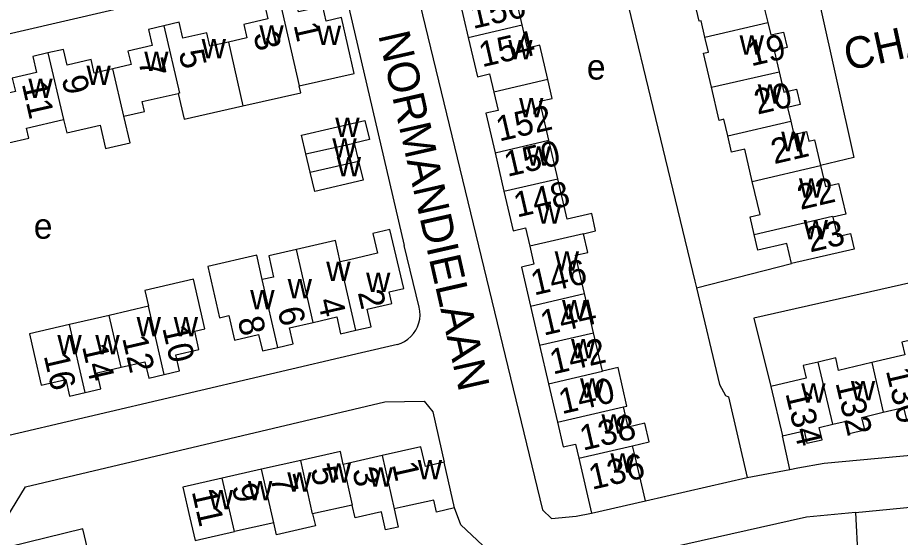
# Model space of a CAD drawing. Extents: x 157768 to 159790, y 387230 to 389604.
# Drawn here: x 159421.7 to 159561.9, y 388100.3 to 388182.9 of the extents above; entities that cross this region are included whole.
import ezdxf

# ---------------------------------------------------------------- set-up
doc = ezdxf.new("R2010")
doc.units = 0
for name, color, linetype in [('BLT_Basislijn', 7, 'Continuous'), ('BLT_Bebouwing', 7, 'Continuous'), ('BLT_Centroide', 7, 'Continuous'), ('BLT_Huisnummer', 7, 'Continuous'), ('BLT_Huisnummer_ tussenligend', 7, 'Continuous'), ('BLT_Onderverdeling_panden', 7, 'Continuous'), ('BLT_Straatnaam', 7, 'Continuous')]:
    doc.layers.add(name, color=color, linetype=linetype)

msp = doc.modelspace()

# ---------------------------------------------------------------- linework, layer by layer
at = {"layer": 'BLT_Basislijn'}
for p, q in [((159472.46, 388192.43), (159483.12, 388146.68)), ((159485.51, 388136.91), (159483.12, 388146.68)), ((159529.53, 388139.96), (159544.67, 388143.8)), ((159482.02, 388130.96), (159476.31, 388129.66)), ((159476.31, 388129.66), (159415.87, 388115.48)), ((159544.37, 388111.13), (159543.2, 388116.46)), ((159537.59, 388109.82), (159544.37, 388111.13)), ((159521.43, 388106.13), (159537.59, 388109.82)), ((159554.81, 388104.3), (159556.22, 388078.15))]:
    msp.add_line(p, q, dxfattribs=at)
for points in [[(159512.1, 388212.19), (159529.27, 388141.03), (159529.53, 388139.96)], [(159481.78, 388200.83), (159505.06, 388104.73), (159506.53, 388103.35), (159510.43, 388103.69), (159512.86, 388104.18)], [(159599.11, 388198.4), (159587.82, 388195.73), (159584.4, 388197.8), (159583.36, 388198.04), (159551.21, 388190.36), (159549.47, 388186.55), (159549.17, 388184.9), (159554.58, 388160.63), (159549.27, 388159.39)], [(159349.83, 388128.41), (159387.18, 388168.75), (159400.72, 388175.78), (159472.46, 388192.43)], [(159570.83, 388142.41), (159538.64, 388135.15), (159541.37, 388124.3)], [(159529.53, 388139.96), (159533.2, 388124.61), (159534.15, 388122.86), (159534.63, 388122.64), (159537.59, 388109.82)], [(159482.02, 388130.96), (159482.62, 388131.18), (159483.18, 388131.46), (159483.7, 388131.82), (159484.18, 388132.23), (159484.6, 388132.71), (159484.95, 388133.23), (159485.24, 388133.79), (159485.45, 388134.39), (159485.58, 388135), (159485.64, 388135.63), (159485.61, 388136.26), (159485.51, 388136.91)], [(159429.1, 388044.47), (159416.35, 388096.86), (159416.35, 388097.66), (159422.95, 388108.38), (159480.01, 388121.84), (159486.27, 388121.96), (159487.66, 388120.25), (159489.44, 388112.27)], [(159544.37, 388111.13), (159545.68, 388111.38), (159549.82, 388112.1), (159608.78, 388117.58), (159611.79, 388117.72)], [(159554.81, 388104.3), (159610.89, 388109.71), (159613.13, 388109.52), (159614.73, 388108.2), (159616, 388105.28), (159631.34, 388055.79), (159631.57, 388054.97)], [(159498.27, 388096.55), (159492.12, 388102.32), (159491.08, 388105)], [(159554.81, 388104.3), (159547.05, 388103.53), (159504.12, 388093.93)]]:
    msp.add_lwpolyline(points, dxfattribs=at)
at = {"layer": 'BLT_Bebouwing'}
for p, q in [((159501.85, 388181.71), (159500.46, 388187.69)), ((159491.9, 388185.71), (159493.29, 388179.73)), ((159507.52, 388157.27), (159506.11, 388163.39)), ((159497.55, 388161.41), (159498.96, 388155.3)), ((159498.96, 388155.3), (159500, 388150.81)), ((159513.19, 388132.83), (159511.76, 388139.04)), ((159442.47, 388137.03), (159436.22, 388135.59)), ((159503.19, 388137.06), (159504.62, 388130.85)), ((159436.22, 388135.59), (159429.93, 388134.14)), ((159514.61, 388126.71), (159513.19, 388132.83)), ((159504.62, 388130.85), (159506.04, 388124.73)), ((159541.37, 388124.3), (159543.2, 388116.46)), ((159479.59, 388113.33), (159473.39, 388111.93)), ((159466.7, 388112.54), (159460.45, 388111.14)), ((159491.08, 388105), (159489.44, 388112.27)), ((159460.45, 388111.14), (159454.21, 388109.73)), ((159512.86, 388104.18), (159521.43, 388106.13)), ((159474.85, 388105.47), (159468.55, 388104.05)), ((159462.38, 388102.66), (159456.12, 388101.25))]:
    msp.add_line(p, q, dxfattribs=at)
for points in [[(159537.92, 388190.16), (159538.97, 388190.32), (159539.78, 388186.86), (159541.74, 388187.32), (159542.3, 388184.9), (159540.33, 388184.44), (159540.87, 388182.11)], [(159530.89, 388179.78), (159530.29, 388182.37), (159530, 388182.31), (159528.77, 388187.56), (159531.22, 388188.13), (159531.11, 388188.57), (159533.57, 388189.14)], [(159466.43, 388172.01), (159475.14, 388173.99), (159473.12, 388182.86), (159470.7, 388182.31), (159470.17, 388184.63), (159466.33, 388183.76), (159465.75, 388186.3), (159463.31, 388185.74)], [(159463.31, 388185.74), (159460.88, 388185.19), (159461.45, 388182.66), (159457.61, 388181.79), (159458.09, 388179.65), (159455.17, 388178.99)], [(159455.17, 388178.99), (159452.24, 388178.33), (159451.76, 388180.46), (159447.92, 388179.59), (159447.33, 388182.12), (159444.89, 388181.56)], [(159505.94, 388173.02), (159504.68, 388178.48), (159502.7, 388178.02), (159501.85, 388181.71)], [(159540.87, 388182.11), (159541.34, 388180.11), (159543.36, 388180.58), (159543.94, 388178.12), (159541.89, 388177.64), (159542.68, 388174.28)], [(159444.89, 388181.56), (159442.46, 388180.99), (159443.05, 388178.46), (159439.21, 388177.56), (159439.71, 388175.43), (159436.79, 388174.75)], [(159493.29, 388179.73), (159494.73, 388173.48), (159496.68, 388173.93), (159497.35, 388171.04)], [(159531.95, 388171.84), (159530.69, 388177.21), (159531.45, 388177.39), (159530.89, 388179.78)], [(159436.79, 388174.75), (159433.87, 388174.07), (159433.38, 388176.2), (159429.54, 388175.3), (159428.95, 388177.83), (159426.51, 388177.27)], [(159426.51, 388177.27), (159424.08, 388176.7), (159424.67, 388174.17), (159420.84, 388173.27), (159421.34, 388171.14), (159418.53, 388170.49)], [(159542.68, 388174.28), (159543.44, 388171.03), (159545.47, 388171.51), (159546.03, 388169.08), (159544.03, 388168.61), (159544.54, 388166.44)], [(159457.48, 388168.84), (159466.67, 388170.93), (159466.43, 388172.01)], [(159506.11, 388163.39), (159504.67, 388169.6), (159506.62, 388170.05), (159505.94, 388173.02)], [(159438.55, 388167.22), (159441.83, 388167.96), (159441.48, 388169.53), (159447.21, 388170.83)], [(159447.21, 388170.83), (159448.15, 388166.72), (159457.48, 388168.84)], [(159497.35, 388171.04), (159498.02, 388168.14), (159496.1, 388167.7), (159497.55, 388161.41)], [(159534.52, 388164.1), (159533.91, 388166.72), (159533.18, 388166.55), (159531.95, 388171.84)], [(159420.22, 388163.01), (159423.47, 388163.74), (159423.11, 388165.33), (159428.99, 388166.67)], [(159428.99, 388166.67), (159429.48, 388164.55), (159434.8, 388165.79), (159435.67, 388162.07), (159439.54, 388162.97), (159438.55, 388167.22)], [(159466.79, 388164.21), (159476.86, 388166.55), (159477.57, 388163.49), (159475.18, 388162.93)], [(159544.54, 388166.44), (159545.04, 388164.32), (159547.02, 388164.79), (159547.38, 388163.26), (159548.31, 388163.48), (159549.27, 388159.39)], [(159467.49, 388161.24), (159466.79, 388164.21)], [(159538.42, 388156.85), (159537.22, 388161.97), (159535.13, 388161.48), (159534.52, 388164.1)], [(159475.18, 388162.93), (159475.86, 388160.07)], [(159468.19, 388158.3), (159467.49, 388161.24)], [(159475.86, 388160.07), (159476.57, 388157.08), (159468.92, 388155.26), (159468.19, 388158.3)], [(159549.27, 388159.39), (159550.05, 388156.03), (159552.14, 388156.52), (159553.27, 388151.65), (159551.22, 388151.17)], [(159511.6, 388148.56), (159513.53, 388149.01), (159512.9, 388151.75), (159509.01, 388150.85), (159507.52, 388157.27)], [(159538.73, 388148.42), (159538.08, 388151.22), (159539.65, 388151.59), (159538.42, 388156.85)], [(159551.22, 388151.17), (159551.94, 388148.09), (159554.02, 388148.57), (159554.59, 388146.12), (159544.67, 388143.8)], [(159500, 388150.81), (159500.42, 388149.01), (159502.4, 388149.47), (159503.07, 388146.59)], [(159475.45, 388133.23), (159477.88, 388133.79), (159477.25, 388136.57), (159481.12, 388137.45), (159480.7, 388139.3), (159483.04, 388139.86), (159480.82, 388149.24), (159478.1, 388148.6), (159478.85, 388145.44), (159474.4, 388144.42), (159472.96, 388144.09)], [(159511.76, 388139.04), (159510.35, 388145.14), (159512.28, 388145.59), (159511.6, 388148.56)], [(159544.67, 388143.8), (159543.92, 388147.01), (159539.31, 388145.94), (159538.73, 388148.42)], [(159472.96, 388144.09), (159472.2, 388147.45), (159465.99, 388146.03)], [(159466, 388146.03), (159461.59, 388145.02), (159462.35, 388141.67), (159460.56, 388141.26)], [(159503.07, 388146.59), (159503.73, 388143.72), (159501.76, 388143.26), (159503.19, 388137.06)], [(159460.56, 388141.26), (159459.67, 388145.13), (159451.92, 388143.36), (159453.78, 388135.22), (159455.25, 388135.55), (159456.14, 388131.66), (159459.98, 388132.54), (159460.58, 388129.95), (159463.01, 388130.51)], [(159444.97, 388126.19), (159447.43, 388126.76), (159446.84, 388129.31), (159450.49, 388130.15), (159449.82, 388133.06), (159451.45, 388133.43), (159449.62, 388141.33), (159441.89, 388139.55), (159442.47, 388137.03)], [(159429.93, 388134.14), (159423.56, 388132.67), (159424.32, 388129.39), (159425.44, 388124.52), (159429.32, 388125.41), (159429.93, 388122.76), (159432.42, 388123.33)], [(159463.01, 388130.51), (159465.45, 388131.07), (159464.87, 388133.61), (159468.64, 388134.47)], [(159468.64, 388134.47), (159472.4, 388135.33), (159473.01, 388132.68), (159475.45, 388133.23)], [(159564.75, 388131.93), (159562.18, 388131.33), (159562.65, 388129.31), (159557.39, 388128.08)], [(159557.39, 388128.08), (159552.13, 388126.85), (159551.67, 388128.83), (159548.9, 388128.18)], [(159432.42, 388123.33), (159434.91, 388123.91), (159434.32, 388126.47), (159438.12, 388127.34)], [(159438.12, 388127.34), (159441.92, 388128.22), (159442.52, 388125.62), (159444.97, 388126.19)], [(159517.98, 388121.05), (159518.51, 388121.16), (159517.09, 388127.29), (159514.61, 388126.71)], [(159548.9, 388128.18), (159546.49, 388127.62), (159546.96, 388125.61), (159541.37, 388124.3)], [(159506.04, 388124.73), (159507.45, 388118.61)], [(159559.24, 388120.19), (159562.46, 388120.94), (159562.92, 388118.98), (159565.36, 388119.55), (159564.9, 388121.52), (159567.07, 388122.03)], [(159519.41, 388114.88), (159522.05, 388115.49), (159521.37, 388118.46), (159518.72, 388117.85), (159517.98, 388121.05)], [(159551.22, 388118.3), (159553.36, 388118.8), (159553.82, 388116.85), (159556.31, 388117.43), (159555.85, 388119.39), (159559.24, 388120.19)], [(159507.45, 388118.61), (159508.36, 388114.69), (159510.33, 388115.15), (159510.85, 388112.9)], [(159543.2, 388116.46), (159546.65, 388117.27), (159547.11, 388115.27), (159549.53, 388115.84), (159549.07, 388117.8), (159551.22, 388118.3)], [(159489.44, 388112.27), (159486.47, 388111.6), (159485.77, 388114.72), (159479.59, 388113.33)], [(159521.43, 388106.13), (159519.75, 388113.39), (159519.41, 388114.88)], [(159473.39, 388111.93), (159472.97, 388113.96), (159466.7, 388112.54)], [(159510.85, 388112.9), (159512.86, 388104.18)], [(159454.21, 388109.73), (159447.96, 388108.32), (159449.06, 388103.45), (159449.87, 388099.84), (159456.12, 388101.25)], [(159491.08, 388105), (159488.24, 388104.36), (159487.82, 388106.26), (159482.94, 388105.16), (159481.5, 388104.84)], [(159481.5, 388104.84), (159482.15, 388101.96), (159480.14, 388101.51), (159479.49, 388104.38), (159475.3, 388103.44), (159474.85, 388105.47)], [(159468.55, 388104.05), (159469.03, 388102.17), (159462.8, 388100.76), (159462.38, 388102.66)], [(159430.82, 388094.77), (159433.55, 388095.44), (159432.02, 388101.69), (159420.4, 388098.85), (159421.93, 388092.59)]]:
    msp.add_lwpolyline(points, dxfattribs=at)
at = {"layer": 'BLT_Onderverdeling_panden'}
for p, q in [((159463.31, 388185.74), (159466.43, 388172.01)), ((159493.29, 388179.73), (159501.85, 388181.71)), ((159530.89, 388179.78), (159540.87, 388182.11)), ((159455.17, 388178.99), (159457.48, 388168.84)), ((159426.51, 388177.27), (159428.99, 388166.67)), ((159438.55, 388167.22), (159436.79, 388174.75)), ((159531.95, 388171.84), (159542.68, 388174.28)), ((159505.94, 388173.02), (159497.35, 388171.04)), ((159534.52, 388164.1), (159544.54, 388166.44)), ((159467.49, 388161.24), (159475.18, 388162.93)), ((159497.55, 388161.41), (159506.11, 388163.39)), ((159468.19, 388158.3), (159475.86, 388160.07)), ((159538.42, 388156.85), (159549.27, 388159.39)), ((159498.96, 388155.3), (159507.52, 388157.27)), ((159511.6, 388148.56), (159503.07, 388146.59)), ((159468.64, 388134.47), (159465.99, 388146.03)), ((159475.45, 388133.23), (159472.96, 388144.09)), ((159463.01, 388130.51), (159460.56, 388141.26)), ((159503.19, 388137.06), (159511.76, 388139.04)), ((159444.97, 388126.19), (159442.47, 388137.03)), ((159438.12, 388127.34), (159436.22, 388135.59)), ((159432.42, 388123.33), (159429.93, 388134.14)), ((159504.62, 388130.85), (159513.19, 388132.83)), ((159551.22, 388118.3), (159548.9, 388128.18)), ((159557.39, 388128.08), (159559.24, 388120.19)), ((159506.04, 388124.73), (159514.61, 388126.71)), ((159507.45, 388118.61), (159517.98, 388121.05)), ((159510.85, 388112.9), (159519.41, 388114.88)), ((159479.59, 388113.33), (159481.5, 388104.84)), ((159468.55, 388104.05), (159466.7, 388112.54)), ((159473.39, 388111.93), (159474.85, 388105.47)), ((159462.38, 388102.66), (159460.45, 388111.14)), ((159456.12, 388101.25), (159454.21, 388109.73))]:
    msp.add_line(p, q, dxfattribs=at)
for points in [[(159444.89, 388181.56), (159447.39, 388170.87), (159447.21, 388170.83)], [(159538.73, 388148.42), (159551.18, 388151.33), (159551.22, 388151.17)]]:
    msp.add_lwpolyline(points, dxfattribs=at)

# ---------------------------------------------------------------- texts
at = {"layer": 'BLT_Centroide'}
for s, p in [('w', (159460.1, 388178.56)), ('w', (159469.22, 388178.53)), ('w', (159450.92, 388176.41)), ('w', (159499.64, 388176.25)), ('w', (159536.4, 388176.97)), ('w', (159441.8, 388174.41)), ('e', (159512.13, 388173.03)), ('w', (159432.62, 388172.19)), ('w', (159423.39, 388170.12)), ('w', (159539.29, 388169.19)), ('w', (159501.36, 388167.05)), ('w', (159472.16, 388163.91)), ('w', (159471.69, 388160.62)), ('w', (159543.02, 388161.66)), ('w', (159502.54, 388159.34)), ('w', (159472.39, 388157.66)), ('w', (159545.84, 388154.28)), ('w', (159504.21, 388150.13)), ('e', (159424.25, 388147.76)), ('w', (159546.57, 388147.66)), ('w', (159507.02, 388142.67)), ('w', (159470.72, 388141.03)), ('w', (159464.59, 388138.3)), ('w', (159477.05, 388139.31)), ('w', (159458.64, 388136.52)), ('w', (159508.19, 388134.94)), ('w', (159440.59, 388132.25)), ('w', (159446.48, 388132.25)), ('w', (159428, 388129.39)), ('w', (159434.03, 388129.39)), ('w', (159509.62, 388128.75)), ('w', (159511.05, 388122.53)), ('w', (159546.19, 388121.72)), ('w', (159554.08, 388122.11)), ('w', (159514.45, 388116.81)), ('w', (159515.88, 388110.62)), ('w', (159470.77, 388109)), ('w', (159485.26, 388109.53)), ('w', (159464.53, 388107.61)), ('w', (159477.45, 388108.39)), ('w', (159458.28, 388106.19)), ('w', (159452.05, 388104.78))]:
    msp.add_text(s, height=4, dxfattribs=at).set_placement(p)
at = {"layer": 'BLT_Huisnummer'}
for s, rotation, p in [('156', 13.0117, (159494.04, 388181.05)), ('1', 282.7723, (159465.51, 388181.71)), ('19', 13.1395, (159538.23, 388175.11)), ('5', 282.7723, (159447.25, 388177.37)), ('9', 282.778, (159428.65, 388173.27)), ('20', 13.1395, (159539.23, 388167.45)), ('152', 13.0117, (159498.21, 388163.18)), ('21', 13.1395, (159541.89, 388159.58)), ('148', 13.0117, (159501.02, 388151.11)), ('22', 13.1395, (159546.08, 388152.33)), ('23', 13.1395, (159547.6, 388145.57)), ('2', 282.8686, (159475.71, 388139.22)), ('144', 13.0117, (159505.26, 388132.35)), ('8', 282.8718, (159456.62, 388134.98)), ('10', 282.9931, (159444.65, 388133.6)), ('16', 282.9886, (159425.81, 388129.19)), ('140', 13.0117, (159508.16, 388119.88)), ('134', 283.1795, (159543.66, 388123.22)), ('136', 13.0117, (159512.94, 388107.87)), ('5', 282.6952, (159468.21, 388111.17)), ('1', 282.6952, (159481.15, 388111.93)), ('11', 282.6991, (159449.33, 388107.63))]:
    msp.add_text(s, height=4, rotation=rotation, dxfattribs=at).set_placement(p)
at = {"layer": 'BLT_Huisnummer_ tussenligend'}
for s, rotation, p in [('3', 282.7723, (159459.12, 388180.24)), ('154', 13.0117, (159495.49, 388174.98)), ('7', 282.778, (159440.84, 388175.98)), ('11', 282.7745, (159422.32, 388172.36)), ('150', 13.0117, (159499.5, 388157.57)), ('146', 13.0117, (159503.74, 388138.73)), ('6', 282.8686, (159462.96, 388136.53)), ('4', 282.8686, (159469.33, 388137.96)), ('12', 282.9931, (159438.28, 388131.99)), ('142', 13.0117, (159506.74, 388126.18)), ('14', 282.9931, (159431.9, 388130.65)), ('130', 283.1795, (159559.63, 388126.82)), ('132', 283.1795, (159551.62, 388124.88)), ('138', 13.0117, (159511.51, 388114.09)), ('7', 282.6953, (159461.83, 388109.84)), ('3', 282.6952, (159474.83, 388111.01)), ('9', 282.6953, (159455.69, 388108.47))]:
    msp.add_text(s, height=4, rotation=rotation, dxfattribs=at).set_placement(p)
at = {"layer": 'BLT_Straatnaam'}
for s, height, rotation, p in [('CHAMPAGNEHOF', 5, 12.3758, (159553.59, 388174.42)), ('NORMANDIELAAN', 4.9999, 282.7919, (159478.96, 388180.13))]:
    msp.add_text(s, height=height, rotation=rotation, dxfattribs=at).set_placement(p)

doc.saveas('drawing.dxf')
